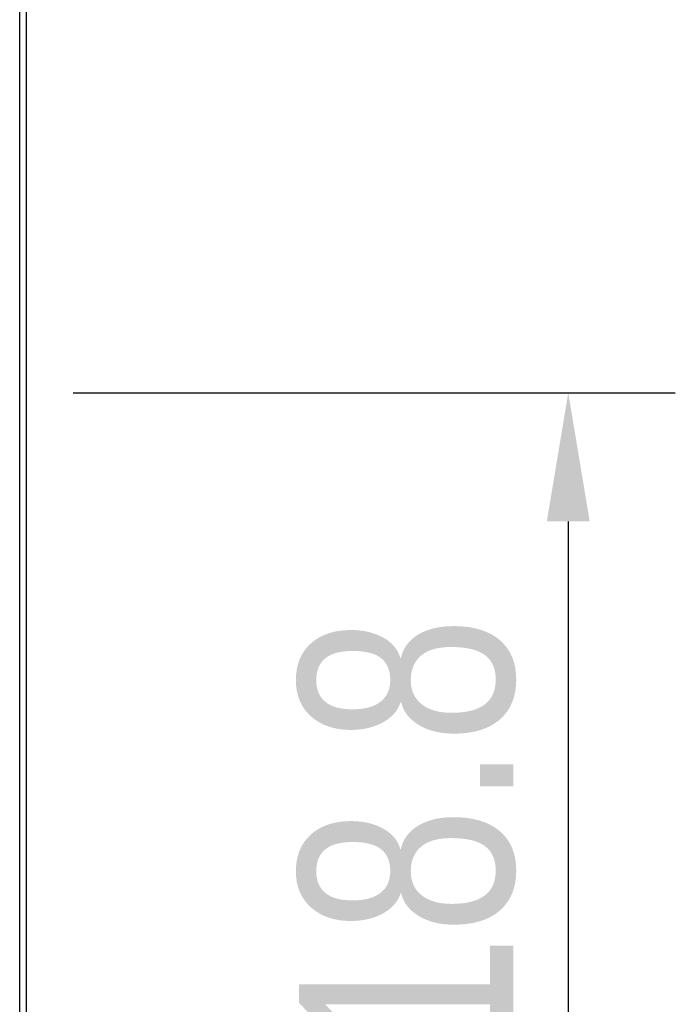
# Model space of a CAD drawing. Header units: millimetres. Extents: x 42 to 554, y 166 to 335.
# Tile 342 of 410: x 517 to 531, y 224 to 245. Entities that reach past the tile are written whole.
import ezdxf

# ---------------------------------------------------------------- set-up
doc = ezdxf.new("R2010")
doc.units = ezdxf.units.MM
doc.header["$LTSCALE"] = 30.734
doc.header["$PDMODE"] = 3
doc.header["$PDSIZE"] = 0.3125
doc.layers.get('0').update_dxf_attribs({"linetype": 'CONTINUOUS'})
doc.layers.get('Defpoints').update_dxf_attribs({"linetype": 'CONTINUOUS'})
doc.layers.add('Dim', color=6, linetype='CONTINUOUS', lineweight=13)
doc.styles.get("Standard").update_dxf_attribs({"font": 'txt', "width": 0.8})
doc.dimstyles.new('ISO-25_WS', dxfattribs={"dimscale": 1.8, "dimtxt": 2.5, "dimasz": 1.5, "dimexe": 1.25, "dimexo": 0.625, "dimtad": 1, "dimdsep": 46, "dimtxsty": 'Standard', "dimcen": 2.5, "dimadec": 0, "dimazin": 0, "dimtfac": 1, "dimtmove": 0, "dimatfit": 3, "dimfxl": 1, "dimtolj": 1, "dimtzin": 0, "dimarcsym": 0})

# ---------------------------------------------------------------- blocks, each defined once
blk = doc.blocks.new('*D35')
at = {"layer": 'Defpoints', "color": 0}
for p in [(517.244, 237.314), (516.926, 218.564), (528.774, 218.564)]:
    blk.add_point(p, dxfattribs=at)
at = {"layer": 'Dim', "color": 0, "lineweight": -2}
for p, q in [((518.369, 237.314), (531.024, 237.314)), ((528.774, 234.614), (528.774, 221.264)), ((518.051, 218.564), (531.024, 218.564))]:
    blk.add_line(p, q, dxfattribs=at)
at = {"layer": 'Dim', "color": 0}
for points in [[(529.224, 234.614), (528.324, 234.614), (528.774, 237.314)], [(528.324, 221.264), (529.224, 221.264), (528.774, 218.564)]]:
    blk.add_solid(points, dxfattribs=at)
at = {"layer": 'Dim', "color": 0, "insert": (525.399, 227.939), "char_height": 4.5, "attachment_point": 5, "rotation": 90}
blk.add_mtext('\\A1;18.8', dxfattribs=at)

msp = doc.modelspace()

# ---------------------------------------------------------------- linework, layer by layer
at = {"linetype": 'Continuous'}
for p, q in [((517.253, 190.714), (517.246, 269.857)), ((517.384, 269.857), (517.384, 188.129))]:
    msp.add_line(p, q, dxfattribs=at)

# ---------------------------------------------------------------- dimensions: what is measured, and where the dimension line sits
at = {"layer": 'Dim'}
dim = msp.add_linear_dim(base=(528.7741, 218.5643), p1=(517.2444, 237.3144), p2=(516.9262, 218.5643), angle=90, dimstyle='ISO-25_WS', override={"dimdec": 1}, dxfattribs=at)
dim.commit()
dim.dimension.update_dxf_attribs({"geometry": '*D35', "text_midpoint": (525.3991, 227.9394)})

doc.saveas('drawing.dxf')
